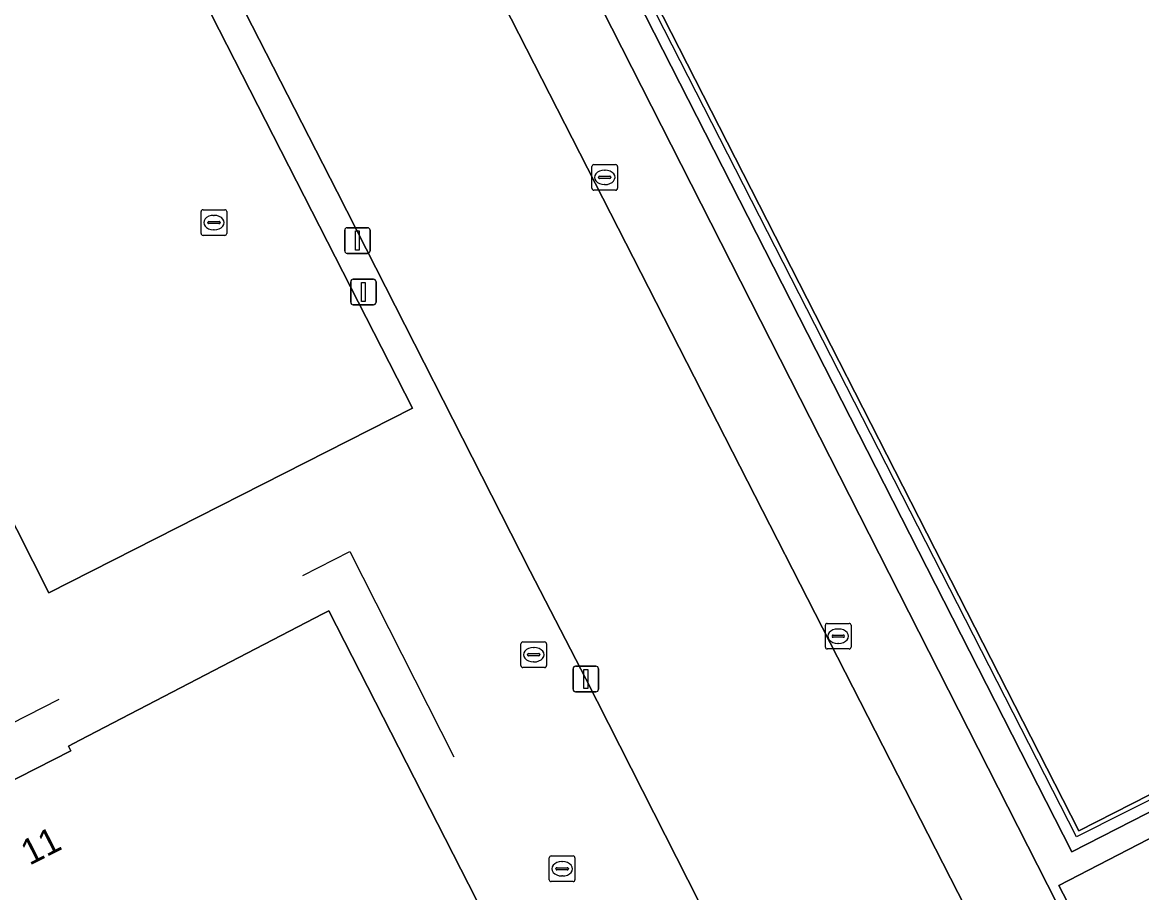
# Model space of a CAD drawing. Extents: x 158835 to 160077, y 386387 to 387778.
# Drawn here: x 159576.01 to 159619.66, y 387170.14 to 387204.08 of the extents above; entities that cross this region are included whole.
import ezdxf

# ---------------------------------------------------------------- set-up
doc = ezdxf.new("R2010")
doc.units = 0
for name, color, linetype in [('IMGEO_Groenvoorziening', 7, 'Continuous'), ('IMGEO_Hek', 7, 'Continuous'), ('IMGEO_Kolk', 7, 'Continuous'), ('IMGEO_Lichtmast', 7, 'Continuous'), ('IMGEO_Muur', 7, 'Continuous'), ('IMGEO_Pand', 7, 'Continuous'), ('IMGEO_Pand_nummerreeks', 7, 'Continuous'), ('IMGEO_Rijbaan_lokaal_gesloten', 7, 'Continuous'), ('IMGEO_Rioolput', 7, 'Continuous'), ('IMGEO_Terreindeel_open', 7, 'Continuous'), ('IMGEO_Voetpad_open', 7, 'Continuous')]:
    doc.layers.add(name, color=color, linetype=linetype)

msp = doc.modelspace()

# ---------------------------------------------------------------- linework, layer by layer
at = {"layer": 'IMGEO_Groenvoorziening'}
for points in [[(159577.338, 387216.22), (159577.041, 387216.379), (159576.743, 387216.529), (159576.443, 387216.658), (159576.139, 387216.757), (159575.832, 387216.816), (159575.64, 387216.827), (159575.201, 387216.785), (159574.881, 387216.723), (159570.432, 387214.451), (159562.636, 387210.271), (159568.281, 387199.118), (159577.032, 387181.829), (159591.224, 387189.034)], [(159616.432, 387170.417), (159618.326, 387166.796), (159637.326, 387176.529), (159635.526, 387180.185), (159628.499, 387176.608), (159624.941, 387174.817)]]:
    msp.add_lwpolyline(points, close=True, dxfattribs=at)
at = {"layer": 'IMGEO_Hek'}
msp.add_lwpolyline([(159617.121, 387172.311), (159598.882, 387208.048), (159606.432, 387211.925), (159605.994, 387212.829), (159608.794, 387214.256), (159609.29, 387213.357), (159616.86, 387217.188), (159635.082, 387181.5), (159627.52, 387177.603), (159627.985, 387176.629), (159625.193, 387175.207), (159624.69, 387176.126), (159617.121, 387172.311)], dxfattribs=at)
at = {"layer": 'IMGEO_Kolk'}
for p, q in [((159598.221, 387197.61), (159598.221, 387198.462)), ((159598.296, 387198.536), (159599.148, 387198.536)), ((159598.709, 387198.316), (159598.734, 387198.316)), ((159599.222, 387198.462), (159599.222, 387197.61)), ((159598.48, 387198.03), (159598.48, 387198.042)), ((159598.918, 387197.993), (159598.52, 387197.993)), ((159598.523, 387198.079), (159598.921, 387198.079)), ((159598.964, 387198.042), (159598.964, 387198.03)), ((159599.148, 387197.536), (159598.296, 387197.536)), ((159598.732, 387197.756), (159598.707, 387197.756)), ((159582.979, 387195.849), (159582.979, 387196.701)), ((159583.054, 387196.775), (159583.906, 387196.775)), ((159583.467, 387196.555), (159583.492, 387196.555)), ((159583.98, 387196.701), (159583.98, 387195.849)), ((159583.238, 387196.269), (159583.238, 387196.281)), ((159583.676, 387196.232), (159583.278, 387196.232)), ((159583.281, 387196.318), (159583.679, 387196.318)), ((159583.722, 387196.281), (159583.722, 387196.269)), ((159583.906, 387195.775), (159583.054, 387195.775)), ((159583.49, 387195.995), (159583.465, 387195.995)), ((159607.329, 387179.717), (159607.329, 387180.569)), ((159607.404, 387180.643), (159608.256, 387180.643)), ((159607.817, 387180.423), (159607.842, 387180.423)), ((159608.33, 387180.569), (159608.33, 387179.717)), ((159595.527, 387179.919), (159596.379, 387179.919)), ((159607.588, 387180.137), (159607.588, 387180.149)), ((159608.026, 387180.1), (159607.628, 387180.1)), ((159607.631, 387180.186), (159608.029, 387180.186)), ((159608.072, 387180.149), (159608.072, 387180.137)), ((159595.452, 387178.993), (159595.452, 387179.845)), ((159595.94, 387179.699), (159595.965, 387179.699)), ((159596.453, 387179.845), (159596.453, 387178.993)), ((159608.256, 387179.643), (159607.404, 387179.643)), ((159607.84, 387179.863), (159607.815, 387179.863)), ((159595.711, 387179.413), (159595.711, 387179.425)), ((159596.149, 387179.376), (159595.751, 387179.376)), ((159595.754, 387179.462), (159596.152, 387179.462)), ((159595.963, 387179.139), (159595.938, 387179.139)), ((159596.195, 387179.425), (159596.195, 387179.413)), ((159596.379, 387178.919), (159595.527, 387178.919))]:
    msp.add_line(p, q, dxfattribs=at)
for points in [[(159598.221, 387197.61), (159598.221, 387198.462)], [(159598.296, 387198.536), (159599.148, 387198.536)], [(159599.222, 387198.462), (159599.222, 387197.61)], [(159599.148, 387197.536), (159598.296, 387197.536)], [(159582.979, 387195.849), (159582.979, 387196.701)], [(159583.054, 387196.775), (159583.906, 387196.775)], [(159583.98, 387196.701), (159583.98, 387195.849)], [(159583.906, 387195.775), (159583.054, 387195.775)], [(159607.329, 387179.717), (159607.329, 387180.569)], [(159607.404, 387180.643), (159608.256, 387180.643)], [(159608.33, 387180.569), (159608.33, 387179.717)], [(159595.527, 387179.919), (159596.379, 387179.919)], [(159595.452, 387178.993), (159595.452, 387179.845)], [(159596.453, 387179.845), (159596.453, 387178.993)], [(159608.256, 387179.643), (159607.404, 387179.643)], [(159596.379, 387178.919), (159595.527, 387178.919)]]:
    msp.add_lwpolyline(points, dxfattribs=at)
for centre, radius, start, end in [((159598.298, 387198.46), 0.0765, 91.552, 178.448), ((159598.298, 387198.46), 0.0765, 91.552, 178.448), ((159599.146, 387198.46), 0.0765, 1.552, 88.448), ((159599.146, 387198.46), 0.0765, 1.552, 88.448), ((159598.52, 387198.039), 0.0403, 85.8775, 175.7526), ((159598.517, 387198.029), 0.0366, 178.938, 274.7102), ((159598.921, 387198.036), 0.043, 264.8664, 352.4533), ((159598.925, 387198.041), 0.0386, 1.7309, 96.639), ((159598.298, 387197.612), 0.0765, 181.552, 268.448), ((159598.298, 387197.612), 0.0765, 181.552, 268.448), ((159599.146, 387197.612), 0.0765, 271.552, 358.448), ((159599.146, 387197.612), 0.0765, 271.552, 358.448), ((159583.056, 387196.699), 0.0765, 91.552, 178.448), ((159583.056, 387196.699), 0.0765, 91.552, 178.448), ((159583.904, 387196.699), 0.0765, 1.552, 88.448), ((159583.904, 387196.699), 0.0765, 1.552, 88.448), ((159583.278, 387196.278), 0.0403, 85.8775, 175.7526), ((159583.275, 387196.268), 0.0366, 178.938, 274.7102), ((159583.679, 387196.275), 0.043, 264.8664, 352.4533), ((159583.683, 387196.28), 0.0386, 1.7309, 96.639), ((159583.056, 387195.851), 0.0765, 181.552, 268.448), ((159583.056, 387195.851), 0.0765, 181.552, 268.448), ((159583.904, 387195.851), 0.0765, 271.552, 358.448), ((159583.904, 387195.851), 0.0765, 271.552, 358.448), ((159607.406, 387180.567), 0.0765, 91.552, 178.448), ((159607.406, 387180.567), 0.0765, 91.552, 178.448), ((159608.254, 387180.567), 0.0765, 1.552, 88.448), ((159608.254, 387180.567), 0.0765, 1.552, 88.448), ((159595.529, 387179.843), 0.0765, 91.552, 178.448), ((159595.529, 387179.843), 0.0765, 91.552, 178.448), ((159596.377, 387179.843), 0.0765, 1.552, 88.448), ((159596.377, 387179.843), 0.0765, 1.552, 88.448), ((159607.628, 387180.146), 0.0403, 85.8775, 175.7526), ((159607.625, 387180.136), 0.0366, 178.938, 274.7102), ((159608.029, 387180.143), 0.043, 264.8664, 352.4533), ((159608.033, 387180.148), 0.0386, 1.7309, 96.639), ((159607.406, 387179.719), 0.0765, 181.552, 268.448), ((159607.406, 387179.719), 0.0765, 181.552, 268.448), ((159608.254, 387179.719), 0.0765, 271.552, 358.448), ((159608.254, 387179.719), 0.0765, 271.552, 358.448), ((159595.751, 387179.422), 0.0403, 85.8775, 175.7526), ((159595.748, 387179.412), 0.0366, 178.938, 274.7102), ((159596.152, 387179.419), 0.043, 264.8664, 352.4533), ((159596.156, 387179.424), 0.0386, 1.7309, 96.639), ((159595.529, 387178.995), 0.0765, 181.552, 268.448), ((159595.529, 387178.995), 0.0765, 181.552, 268.448), ((159596.377, 387178.995), 0.0765, 271.552, 358.448), ((159596.377, 387178.995), 0.0765, 271.552, 358.448)]:
    msp.add_arc(centre, radius, start, end, dxfattribs=at)
for centre, major_axis, ratio, start_param, end_param in [((159598.708, 387198.036), (-0.387, 0.002), 0.722429, 4.712389, 7.853982), ((159598.733, 387198.036), (-0.39, 0.002), 0.717154, 1.570796, 4.712389), ((159583.466, 387196.275), (-0.387, 0.002), 0.722429, 4.712389, 7.853982), ((159583.491, 387196.275), (-0.39, 0.002), 0.717154, 1.570796, 4.712389), ((159607.816, 387180.143), (-0.387, 0.002), 0.722429, 4.712389, 7.853982), ((159607.841, 387180.143), (-0.39, 0.002), 0.717154, 1.570796, 4.712389), ((159595.939, 387179.419), (-0.387, 0.002), 0.722429, 4.712389, 7.853982), ((159595.964, 387179.419), (-0.39, 0.002), 0.717154, 1.570796, 4.712389)]:
    msp.add_ellipse(centre, major_axis=major_axis, ratio=ratio, start_param=start_param, end_param=end_param, dxfattribs=at)
at = {"layer": 'IMGEO_Lichtmast'}
for p, q in [((159588.678, 387196.073), (159589.468, 387196.073)), ((159589.468, 387196.073), (159588.678, 387196.073)), ((159588.578, 387195.173), (159588.578, 387195.973)), ((159588.578, 387195.973), (159588.578, 387195.173)), ((159589.568, 387195.973), (159589.568, 387195.173)), ((159589.568, 387195.173), (159589.568, 387195.973)), ((159589.468, 387195.073), (159588.678, 387195.073)), ((159588.678, 387195.073), (159589.468, 387195.073)), ((159588.812, 387193.166), (159588.812, 387193.966)), ((159588.812, 387193.966), (159588.812, 387193.166)), ((159588.912, 387194.066), (159589.702, 387194.066)), ((159589.702, 387194.066), (159588.912, 387194.066)), ((159589.802, 387193.966), (159589.802, 387193.166)), ((159589.802, 387193.166), (159589.802, 387193.966)), ((159589.702, 387193.066), (159588.912, 387193.066)), ((159588.912, 387193.066), (159589.702, 387193.066)), ((159597.487, 387178.074), (159597.487, 387178.874)), ((159597.487, 387178.874), (159597.487, 387178.074)), ((159597.587, 387178.974), (159598.377, 387178.974)), ((159598.377, 387178.974), (159597.587, 387178.974)), ((159598.477, 387178.874), (159598.477, 387178.074)), ((159598.477, 387178.074), (159598.477, 387178.874)), ((159598.377, 387177.974), (159597.587, 387177.974)), ((159597.587, 387177.974), (159598.377, 387177.974))]:
    msp.add_line(p, q, dxfattribs=at)
for points in [[(159588.998, 387195.948), (159589.148, 387195.948), (159589.148, 387195.198), (159588.998, 387195.198), (159588.998, 387195.948)], [(159589.232, 387193.941), (159589.382, 387193.941), (159589.382, 387193.191), (159589.232, 387193.191), (159589.232, 387193.941)], [(159597.907, 387178.849), (159598.057, 387178.849), (159598.057, 387178.099), (159597.907, 387178.099), (159597.907, 387178.849)]]:
    msp.add_lwpolyline(points, dxfattribs=at)
for centre, start, end in [((159588.678, 387195.973), 90, 180), ((159588.678, 387195.973), 90, 180), ((159589.468, 387195.973), 0, 90), ((159589.468, 387195.973), 360, 90), ((159588.678, 387195.173), 180, 270), ((159588.678, 387195.173), 180, 270), ((159589.468, 387195.173), 270, 0), ((159589.468, 387195.173), 270, 0), ((159588.912, 387193.966), 90, 180), ((159588.912, 387193.966), 90, 180), ((159589.702, 387193.966), 0, 90), ((159589.702, 387193.966), 360, 90), ((159588.912, 387193.166), 180, 270), ((159588.912, 387193.166), 180, 270), ((159589.702, 387193.166), 270, 0), ((159589.702, 387193.166), 270, 0), ((159597.587, 387178.874), 90, 180), ((159597.587, 387178.874), 90, 180), ((159598.377, 387178.874), 0, 90), ((159598.377, 387178.874), 360, 90), ((159597.587, 387178.074), 180, 270), ((159597.587, 387178.074), 180, 270), ((159598.377, 387178.074), 270, 0), ((159598.377, 387178.074), 270, 0)]:
    msp.add_arc(centre, 0.1, start, end, dxfattribs=at)
at = {"layer": 'IMGEO_Muur'}
for points in [[(159586.952, 387182.514), (159588.78, 387183.443), (159592.841, 387175.431)], [(159577.424, 387177.672), (159570.563, 387174.176)]]:
    msp.add_lwpolyline(points, dxfattribs=at)
at = {"layer": 'IMGEO_Pand'}
msp.add_lwpolyline([(159577.801, 387175.857), (159577.897, 387175.668), (159562.957, 387168.061), (159562.826, 387168.318), (159562.501, 387168.153), (159566.041, 387161.202), (159566.091, 387161.104), (159566.225, 387161.172), (159572.395, 387149.094), (159591.185, 387158.692), (159591.249, 387158.568), (159591.347, 387158.618), (159597.785, 387161.907), (159597.659, 387162.154), (159591.291, 387174.62), (159587.963, 387181.133), (159587.725, 387181.01), (159578.245, 387176.084)], close=True, dxfattribs=at)
at = {"layer": 'IMGEO_Rijbaan_lokaal_gesloten'}
for points in [[(159566.285, 387241.015), (159567.044, 387239.315), (159567.086, 387239.219), (159567.129, 387239.123), (159567.171, 387239.026), (159567.179, 387239.01), (159567.186, 387238.994), (159567.193, 387238.978), (159567.238, 387238.878), (159567.283, 387238.779), (159567.328, 387238.679), (159567.496, 387238.318), (159568.485, 387236.19), (159578.603, 387216.404), (159588.284, 387197.472), (159595.815, 387182.684), (159597.982, 387178.474), (159602.851, 387168.892), (159608.161, 387158.52), (159610.766, 387153.366), (159613.317, 387148.522)], [(159620.125, 387155.225), (159603.405, 387187.924), (159576.335, 387240.884)]]:
    msp.add_lwpolyline(points, dxfattribs=at)
at = {"layer": 'IMGEO_Rioolput'}
for p, q in [((159596.56, 387170.644), (159596.56, 387171.496)), ((159596.635, 387171.57), (159597.487, 387171.57)), ((159597.048, 387171.35), (159597.073, 387171.35)), ((159597.561, 387171.496), (159597.561, 387170.644)), ((159596.819, 387171.064), (159596.819, 387171.076)), ((159597.257, 387171.027), (159596.859, 387171.027)), ((159596.862, 387171.113), (159597.26, 387171.113)), ((159597.071, 387170.79), (159597.046, 387170.79)), ((159597.303, 387171.076), (159597.303, 387171.064)), ((159597.487, 387170.57), (159596.635, 387170.57))]:
    msp.add_line(p, q, dxfattribs=at)
for points in [[(159596.56, 387170.644), (159596.56, 387171.496)], [(159596.635, 387171.57), (159597.487, 387171.57)], [(159597.561, 387171.496), (159597.561, 387170.644)], [(159597.487, 387170.57), (159596.635, 387170.57)]]:
    msp.add_lwpolyline(points, dxfattribs=at)
for centre, radius, start, end in [((159596.637, 387171.494), 0.0765, 91.552, 178.448), ((159596.637, 387171.494), 0.0765, 91.552, 178.448), ((159597.485, 387171.494), 0.0765, 1.552, 88.448), ((159597.485, 387171.494), 0.0765, 1.552, 88.448), ((159596.859, 387171.073), 0.0403, 85.8775, 175.7526), ((159596.856, 387171.063), 0.0366, 178.938, 274.7102), ((159597.26, 387171.07), 0.043, 264.8664, 352.4533), ((159597.264, 387171.075), 0.0386, 1.7309, 96.639), ((159596.637, 387170.646), 0.0765, 181.552, 268.448), ((159596.637, 387170.646), 0.0765, 181.552, 268.448), ((159597.485, 387170.646), 0.0765, 271.552, 358.448), ((159597.485, 387170.646), 0.0765, 271.552, 358.448)]:
    msp.add_arc(centre, radius, start, end, dxfattribs=at)
for centre, major_axis, ratio, start_param, end_param in [((159597.047, 387171.07), (-0.387, 0.002), 0.722429, 4.712389, 7.853982), ((159597.072, 387171.07), (-0.39, 0.002), 0.717154, 1.570796, 4.712389)]:
    msp.add_ellipse(centre, major_axis=major_axis, ratio=ratio, start_param=start_param, end_param=end_param, dxfattribs=at)
at = {"layer": 'IMGEO_Terreindeel_open'}
msp.add_lwpolyline([(159616.731, 387216.975), (159609.186, 387213.128), (159608.717, 387214.005), (159606.246, 387212.746), (159606.693, 387211.848), (159599.123, 387207.983), (159617.222, 387172.55), (159624.794, 387176.415), (159625.263, 387175.524), (159627.734, 387176.799), (159627.284, 387177.684), (159634.828, 387181.559)], close=True, dxfattribs=at)
at = {"layer": 'IMGEO_Voetpad_open'}
for points in [[(159633.888, 387274.406), (159636.749, 387268.911), (159598.521, 387249.211), (159598.563, 387249.121), (159608.328, 387230.081), (159590.329, 387220.848), (159591.736, 387218.097), (159611.057, 387228.115), (159616.058, 387218.329), (159596.683, 387208.421), (159622.557, 387157.541)], [(159622.557, 387157.541), (159596.683, 387208.421), (159591.736, 387218.097), (159590.329, 387220.848), (159580.592, 387239.89), (159578.26, 387244.634)], [(159613.317, 387148.522), (159610.766, 387153.366), (159608.161, 387158.52), (159602.851, 387168.892), (159597.982, 387178.474), (159595.815, 387182.684), (159588.284, 387197.472), (159578.603, 387216.404), (159568.485, 387236.19), (159567.496, 387238.318), (159567.328, 387238.679), (159567.283, 387238.779), (159567.238, 387238.878), (159567.193, 387238.978), (159567.186, 387238.994), (159567.179, 387239.01), (159567.171, 387239.026), (159567.129, 387239.123), (159567.086, 387239.219), (159567.044, 387239.315), (159566.285, 387241.015)], [(159576.335, 387240.884), (159603.405, 387187.924), (159620.125, 387155.225)]]:
    msp.add_lwpolyline(points, dxfattribs=at)
for points in [[(159624.941, 387174.817), (159624.517, 387175.602), (159616.948, 387171.728), (159598.318, 387208.253), (159605.868, 387212.142), (159605.52, 387212.805), (159609.072, 387214.661), (159609.449, 387213.945), (159617.023, 387217.783), (159635.651, 387181.266), (159628.105, 387177.418), (159628.499, 387176.608), (159635.526, 387180.185), (159637.326, 387176.529), (159618.326, 387166.796), (159616.432, 387170.417)], [(159628.499, 387176.608), (159628.105, 387177.418), (159635.651, 387181.266), (159617.023, 387217.783), (159609.449, 387213.945), (159609.072, 387214.661), (159605.52, 387212.805), (159605.868, 387212.142), (159598.318, 387208.253), (159616.948, 387171.728), (159624.517, 387175.602), (159624.941, 387174.817)], [(159591.224, 387189.034), (159577.032, 387181.829), (159568.281, 387199.118), (159562.636, 387210.271), (159570.432, 387214.451), (159574.881, 387216.723), (159575.201, 387216.785), (159575.64, 387216.827), (159575.832, 387216.816), (159576.139, 387216.757), (159576.443, 387216.658), (159576.743, 387216.529), (159577.041, 387216.379), (159577.338, 387216.22)], [(159625.263, 387175.524), (159624.794, 387176.415), (159617.222, 387172.55), (159599.123, 387207.983), (159606.693, 387211.848), (159606.246, 387212.746), (159608.717, 387214.005), (159609.186, 387213.128), (159616.731, 387216.975), (159634.828, 387181.559), (159627.284, 387177.684), (159627.734, 387176.799)], [(159572.395, 387149.094), (159566.225, 387161.172), (159566.091, 387161.104), (159566.041, 387161.202), (159562.501, 387168.153), (159562.826, 387168.318), (159562.957, 387168.061), (159577.897, 387175.668), (159577.801, 387175.857), (159578.245, 387176.084), (159587.725, 387181.01), (159587.963, 387181.133), (159591.291, 387174.62), (159597.659, 387162.154), (159597.785, 387161.907), (159591.347, 387158.618), (159591.249, 387158.568), (159591.185, 387158.692)]]:
    msp.add_lwpolyline(points, close=True, dxfattribs=at)

# ---------------------------------------------------------------- texts
at = {"layer": 'IMGEO_Pand_nummerreeks'}
msp.add_text('11', height=1, rotation=27.0484, dxfattribs=at).set_placement((159576.284, 387171.185))

doc.saveas('drawing.dxf')
